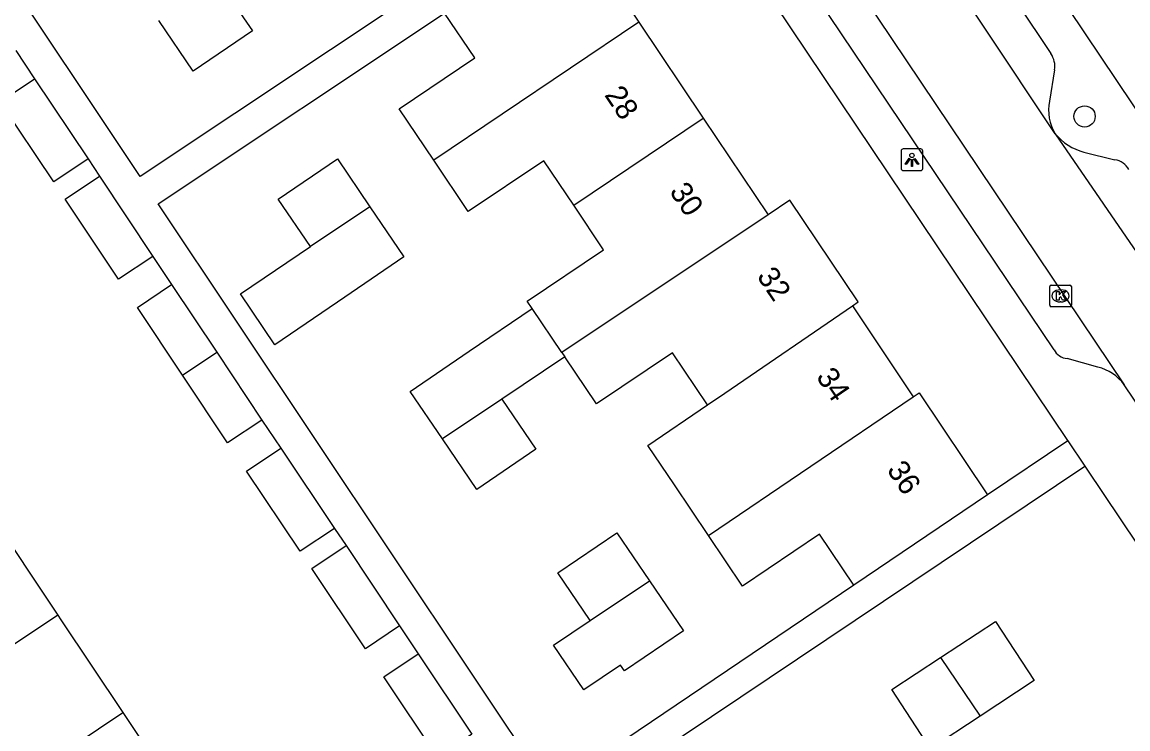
# Model space of a CAD drawing. Extents: x 158352 to 159489, y 383828 to 384597.
# Drawn here: x 158757.7 to 158808.6, y 384309.4 to 384342 of the extents above; entities that cross this region are included whole.
import ezdxf

# ---------------------------------------------------------------- set-up
doc = ezdxf.new("R2010")
doc.units = 0
for name, color, linetype in [('IMGEO_Boom', 7, 'Continuous'), ('IMGEO_Kolk', 7, 'Continuous'), ('IMGEO_Lichtpunt', 7, 'Continuous'), ('IMGEO_Pand', 7, 'Continuous'), ('IMGEO_Pand_nummerreeks', 7, 'Continuous'), ('IMGEO_Rijbaan_lokaal_open', 7, 'Continuous'), ('IMGEO_Voetpad_open', 7, 'Continuous')]:
    doc.layers.add(name, color=color, linetype=linetype)

msp = doc.modelspace()

# ---------------------------------------------------------------- linework, layer by layer
at = {"layer": 'IMGEO_Boom'}
msp.add_circle((158806.622, 384337.654), 0.489, dxfattribs=at)
at = {"layer": 'IMGEO_Kolk'}
for p, q in [((158805.015, 384328.958), (158805.015, 384329.81)), ((158805.09, 384329.884), (158805.942, 384329.884)), ((158806.016, 384329.81), (158806.016, 384328.958)), ((158805.503, 384329.664), (158805.528, 384329.664)), ((158805.942, 384328.884), (158805.09, 384328.884)), ((158805.526, 384329.104), (158805.501, 384329.104))]:
    msp.add_line(p, q, dxfattribs=at)
for points in [[(158805.015, 384328.958), (158805.015, 384329.81)], [(158805.09, 384329.884), (158805.942, 384329.884)], [(158806.016, 384329.81), (158806.016, 384328.958)], [(158805.336, 384329.584), (158805.459, 384329.584), (158805.459, 384329.433), (158805.589, 384329.584), (158805.753, 384329.584), (158805.607, 384329.433), (158805.76, 384329.184), (158805.608, 384329.184), (158805.523, 384329.348), (158805.459, 384329.281), (158805.459, 384329.184), (158805.336, 384329.184), (158805.336, 384329.584)], [(158805.942, 384328.884), (158805.09, 384328.884)]]:
    msp.add_lwpolyline(points, dxfattribs=at)
for centre, start, end in [((158805.092, 384329.808), 91.552, 178.448), ((158805.092, 384329.808), 91.552, 178.448), ((158805.94, 384329.808), 1.552, 88.448), ((158805.94, 384329.808), 1.552, 88.448), ((158805.092, 384328.96), 181.552, 268.448), ((158805.092, 384328.96), 181.552, 268.448), ((158805.94, 384328.96), 271.552, 358.448), ((158805.94, 384328.96), 271.552, 358.448)]:
    msp.add_arc(centre, 0.0765, start, end, dxfattribs=at)
for centre, major_axis, ratio, start_param, end_param in [((158805.502, 384329.384), (-0.387, 0.002), 0.722429, 4.712389, 7.853982), ((158805.527, 384329.384), (-0.39, 0.002), 0.717154, 1.570796, 4.712389)]:
    msp.add_ellipse(centre, major_axis=major_axis, ratio=ratio, start_param=start_param, end_param=end_param, dxfattribs=at)
at = {"layer": 'IMGEO_Lichtpunt'}
for p, q in [((158798.172, 384336.06), (158798.172, 384335.253)), ((158798.172, 384336.06), (158798.172, 384335.253)), ((158799.074, 384336.155), (158798.266, 384336.155)), ((158799.074, 384336.155), (158798.266, 384336.155)), ((158799.168, 384335.253), (158799.168, 384336.06)), ((158799.168, 384335.253), (158799.168, 384336.06)), ((158798.266, 384335.159), (158799.074, 384335.159)), ((158798.266, 384335.159), (158799.074, 384335.159))]:
    msp.add_line(p, q, dxfattribs=at)
for points in [[(158798.546, 384335.724), (158798.585, 384335.696), (158798.397, 384335.434), (158798.359, 384335.461), (158798.546, 384335.724)], [(158798.648, 384335.676), (158798.695, 384335.676), (158798.695, 384335.354), (158798.648, 384335.354), (158798.648, 384335.676)], [(158798.758, 384335.696), (158798.796, 384335.723), (158798.983, 384335.461), (158798.944, 384335.433), (158798.758, 384335.696)]]:
    msp.add_lwpolyline(points, dxfattribs=at)
msp.add_circle((158798.671, 384335.858), 0.0994, dxfattribs=at)
for centre, start, end in [((158798.266, 384336.06), 90, 180), ((158798.266, 384336.06), 90, 180), ((158799.074, 384336.06), 0, 90), ((158799.074, 384336.06), 0, 90), ((158798.266, 384335.253), 180, 270), ((158798.266, 384335.253), 180, 270), ((158799.074, 384335.253), 270, 0), ((158799.074, 384335.253), 270, 360)]:
    msp.add_arc(centre, 0.0946, start, end, dxfattribs=at)
at = {"layer": 'IMGEO_Pand'}
for points in [[(158783.109, 384346.446), (158786.094, 384341.995)], [(158766.711, 384343.911), (158768.286, 384341.592), (158765.565, 384339.743), (158763.975, 384342.083)], [(158776.641, 384335.64), (158775.048, 384338.009), (158778.528, 384340.349), (158777.138, 384342.418)], [(158786.094, 384341.995), (158776.641, 384335.64)], [(158786.094, 384341.995), (158789.06, 384337.574)], [(158760.724, 384335.696), (158759.144, 384334.64), (158756.675, 384338.335), (158758.255, 384339.391)], [(158758.255, 384339.391), (158760.724, 384335.696)], [(158783.088, 384333.559), (158789.06, 384337.574)], [(158789.06, 384337.574), (158792.045, 384333.123)], [(158770.971, 384331.653), (158769.48, 384333.848), (158772.201, 384335.697), (158773.702, 384333.489)], [(158783.088, 384333.559), (158781.71, 384335.608), (158778.233, 384333.27), (158776.641, 384335.64)], [(158763.706, 384331.203), (158762.125, 384330.15), (158759.666, 384333.842), (158761.247, 384334.895)], [(158761.247, 384334.895), (158763.706, 384331.203)], [(158795.928, 384328.925), (158796.193, 384329.112), (158793.05, 384333.798), (158792.045, 384333.123)], [(158773.702, 384333.489), (158775.271, 384331.179), (158772.55, 384329.33), (158769.318, 384327.134), (158767.74, 384329.481), (158770.971, 384331.653)], [(158773.702, 384333.489), (158770.971, 384331.653)], [(158781.179, 384328.81), (158780.951, 384329.148), (158784.465, 384331.51), (158783.088, 384333.559)], [(158792.045, 384333.123), (158782.544, 384326.779)], [(158765.068, 384325.732), (158762.988, 384328.854), (158764.569, 384329.907)], [(158764.569, 384329.907), (158766.649, 384326.785)], [(158777.041, 384322.791), (158775.55, 384324.985), (158778.271, 384326.834), (158781.179, 384328.81)], [(158782.544, 384326.779), (158781.179, 384328.81)], [(158789.254, 384324.363), (158790.057, 384324.903), (158795.928, 384328.925)], [(158795.928, 384328.925), (158798.729, 384324.728)], [(158765.068, 384325.732), (158766.649, 384326.785)], [(158766.649, 384326.785), (158768.729, 384323.662)], [(158782.544, 384326.779), (158782.678, 384326.58)], [(158789.254, 384324.363), (158787.639, 384326.764), (158784.137, 384324.409), (158782.678, 384326.58)], [(158782.678, 384326.58), (158779.771, 384324.626)], [(158768.729, 384323.662), (158767.147, 384322.609), (158765.068, 384325.732)], [(158789.295, 384318.344), (158798.729, 384324.728)], [(158798.729, 384324.728), (158799.003, 384324.912), (158802.155, 384320.22)], [(158779.771, 384324.626), (158777.041, 384322.791)], [(158779.771, 384324.626), (158781.341, 384322.316), (158778.62, 384320.467), (158777.041, 384322.791)], [(158789.295, 384318.344), (158787.727, 384320.675), (158786.51, 384322.484), (158789.254, 384324.363)], [(158772.064, 384318.669), (158770.483, 384317.615), (158768.019, 384321.311), (158769.6, 384322.365)], [(158769.6, 384322.365), (158772.064, 384318.669)], [(158802.155, 384320.22), (158795.999, 384316.057)], [(158755.986, 384319.66), (158756.125, 384319.452), (158759.321, 384314.671)], [(158783.846, 384314.421), (158782.355, 384316.616), (158785.076, 384318.465), (158786.576, 384316.257)], [(158795.999, 384316.057), (158794.408, 384318.41), (158790.862, 384316.012), (158789.295, 384318.344)], [(158775.071, 384314.18), (158773.491, 384313.124), (158771.022, 384316.818), (158772.601, 384317.874)], [(158772.601, 384317.874), (158775.071, 384314.18)], [(158786.576, 384316.257), (158788.146, 384313.947), (158785.425, 384312.098), (158785.24, 384312.37), (158783.56, 384311.228), (158782.161, 384313.288), (158783.846, 384314.421)], [(158783.846, 384314.421), (158786.576, 384316.257)], [(158759.321, 384314.671), (158751.501, 384309.445)], [(158759.321, 384314.671), (158759.46, 384314.462), (158762.322, 384310.18)], [(158799.986, 384312.712), (158802.518, 384314.375), (158804.307, 384311.652), (158801.812, 384310.013)], [(158778.401, 384309.181), (158776.822, 384308.126), (158774.35, 384311.826), (158775.93, 384312.881)], [(158775.93, 384312.881), (158778.401, 384309.181)], [(158801.812, 384310.013), (158799.531, 384308.515), (158797.742, 384311.238), (158799.986, 384312.712)], [(158799.986, 384312.712), (158801.812, 384310.013)], [(158754.497, 384304.952), (158762.322, 384310.18)], [(158762.322, 384310.18), (158762.786, 384309.485), (158763.459, 384308.478), (158765.656, 384305.19)]]:
    msp.add_lwpolyline(points, dxfattribs=at)
at = {"layer": 'IMGEO_Rijbaan_lokaal_open'}
for points in [[(158805.266, 384336.856), (158795.613, 384351.389)], [(158792.39, 384349.215), (158808.448, 384325.282)], [(158805.266, 384336.856), (158811.777, 384327.369)], [(158810.808, 384321.782), (158810.734, 384321.892), (158808.448, 384325.282)]]:
    msp.add_lwpolyline(points, dxfattribs=at)
at = {"layer": 'IMGEO_Voetpad_open'}
for points in [[(158776.252, 384343.646), (158763.113, 384334.884), (158756.206, 384345.242), (158745.221, 384361.719), (158748.765, 384364.047), (158759.016, 384370.924)], [(158814.765, 384329.403), (158797.039, 384355.828)], [(158787.815, 384349.601), (158805.841, 384322.72), (158805.854, 384322.701)], [(158798.953, 384349.71), (158805.072, 384340.548)], [(158805.215, 384326.905), (158792.714, 384345.518), (158792.491, 384346.268), (158792.73, 384347.713)], [(158795.999, 384316.057), (158781.988, 384306.582), (158763.953, 384333.625), (158777.138, 384342.418)], [(158757.396, 384340.69), (158758.255, 384339.391)], [(158805.243, 384339.801), (158805.011, 384338.354)], [(158806.594, 384336.002), (158808.022, 384335.659)], [(158760.724, 384335.696), (158761.247, 384334.895)], [(158763.706, 384331.203), (158764.569, 384329.907)], [(158807.231, 384326.102), (158805.82, 384326.496)], [(158768.729, 384323.662), (158769.6, 384322.365)], [(158805.854, 384322.701), (158802.155, 384320.22)], [(158805.854, 384322.701), (158806.635, 384321.537)], [(158760.941, 384292.573), (158779.118, 384304.891), (158781.507, 384304.689), (158806.635, 384321.537)], [(158806.635, 384321.537), (158806.727, 384321.4), (158822.323, 384298.139)], [(158772.064, 384318.669), (158772.601, 384317.874)], [(158775.071, 384314.18), (158775.93, 384312.881)]]:
    msp.add_lwpolyline(points, dxfattribs=at)
for centre, radius, start, end in [((158804.218, 384339.959), 1.037, 351.2109, 34.5766), ((158806.993, 384337.921), 2.029, 167.6684, 211.6529), ((158807.345, 384338.63), 2.733, 220.4663, 254.0458), ((158807.87, 384334.758), 0.913, 29.427, 80.4458), ((158805.86, 384327.207), 0.712, 205.0691, 266.8109), ((158806.757, 384324.085), 2.072, 35.2925, 76.7643)]:
    msp.add_arc(centre, radius, start, end, dxfattribs=at)

# ---------------------------------------------------------------- texts
at = {"layer": 'IMGEO_Pand_nummerreeks'}
for s, rotation, p in [('28', 303.9102, (158784.478, 384338.644)), ('30', 303.9074, (158787.471, 384334.192)), ('32', 303.9132, (158791.497, 384330.289)), ('34', 303.9189, (158794.228, 384325.654)), ('36', 303.9155, (158797.485, 384321.363))]:
    msp.add_text(s, height=1, rotation=rotation, dxfattribs=at).set_placement(p)

doc.saveas('drawing.dxf')
